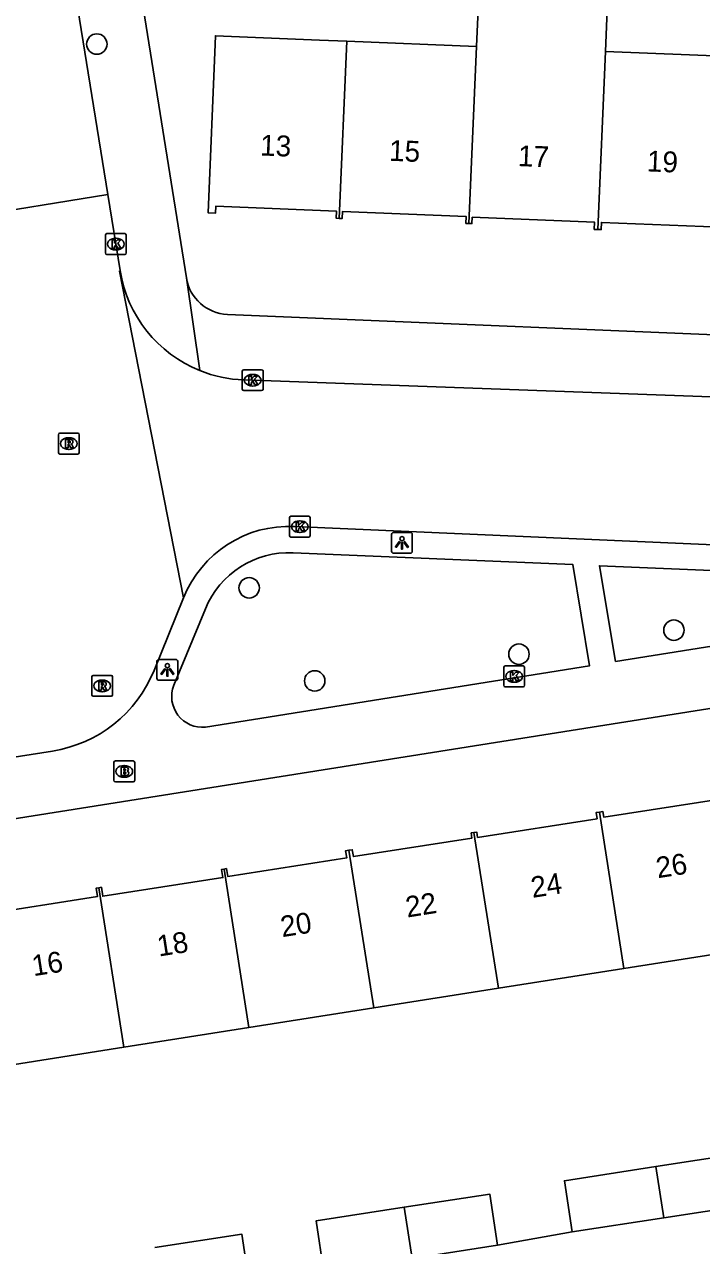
# Model space of a CAD drawing. Extents: x 160077 to 160945, y 386481 to 387498.
# Drawn here: x 160707.4 to 160739.8, y 387043.5 to 387102 of the extents above; entities that cross this region are included whole.
import ezdxf

# ---------------------------------------------------------------- set-up
doc = ezdxf.new("R2010")
doc.units = 0
for name, color, linetype in [('IMGEO_Boom', 7, 'Continuous'), ('IMGEO_Brandkraan', 7, 'Continuous'), ('IMGEO_Kolk', 7, 'Continuous'), ('IMGEO_Lichtpunt', 7, 'Continuous'), ('IMGEO_Pand', 7, 'Continuous'), ('IMGEO_Pand_nummerreeks', 7, 'Continuous'), ('IMGEO_Rijbaan_lokaal_open', 7, 'Continuous'), ('IMGEO_Rioolput', 7, 'Continuous'), ('IMGEO_Voetpad_open', 7, 'Continuous')]:
    doc.layers.add(name, color=color, linetype=linetype)

msp = doc.modelspace()

# ---------------------------------------------------------------- linework, layer by layer
at = {"layer": 'IMGEO_Boom'}
for centre in [(160710.866, 387101.038), (160718.166, 387074.987), (160738.519, 387072.957), (160731.094, 387071.808), (160721.307, 387070.528)]:
    msp.add_circle(centre, 0.489, dxfattribs=at)
at = {"layer": 'IMGEO_Brandkraan'}
for p, q in [((160711.756, 387066.692), (160712.608, 387066.692)), ((160711.681, 387065.766), (160711.681, 387066.618)), ((160712.169, 387066.472), (160712.194, 387066.472)), ((160712.682, 387066.618), (160712.682, 387065.766)), ((160712.608, 387065.692), (160711.756, 387065.692)), ((160712.192, 387065.912), (160712.167, 387065.912))]:
    msp.add_line(p, q, dxfattribs=at)
for points in [[(160711.756, 387066.692), (160712.608, 387066.692)], [(160711.681, 387065.766), (160711.681, 387066.618)], [(160712.029, 387066.392), (160712.029, 387065.992), (160712.242, 387065.992)], [(160712.26, 387066.392), (160712.029, 387066.392)], [(160712.208, 387066.311), (160712.154, 387066.311), (160712.154, 387066.235)], [(160712.154, 387066.235), (160712.207, 387066.235)], [(160712.216, 387066.159), (160712.154, 387066.159), (160712.154, 387066.078)], [(160712.682, 387066.618), (160712.682, 387065.766)], [(160712.608, 387065.692), (160711.756, 387065.692)], [(160712.154, 387066.078), (160712.216, 387066.078)]]:
    msp.add_lwpolyline(points, dxfattribs=at)
for centre, radius, start, end in [((160711.758, 387066.616), 0.0765, 91.55205, 178.44795), ((160711.758, 387066.616), 0.0765, 91.55205, 178.44795), ((160712.606, 387066.616), 0.0765, 1.55205, 88.44795), ((160712.606, 387066.616), 0.0765, 1.55205, 88.44795), ((160712.209, 387066.273), 0.0379, 267.82845, 90.93552), ((160712.217, 387066.118), 0.0404, 269.87594, 90.50774), ((160712.264, 387066.247), 0.145, 59.4692, 91.53667), ((160712.289, 387066.294), 0.0922, 285.51372, 58.15012), ((160712.294, 387066.102), 0.105, 301.31148, 78.98903), ((160711.758, 387065.768), 0.0765, 181.55205, 268.44795), ((160711.758, 387065.768), 0.0765, 181.55205, 268.44795), ((160712.248, 387066.243), 0.251, 268.66757, 293.53466), ((160712.606, 387065.768), 0.0765, 271.55205, 358.44795), ((160712.606, 387065.768), 0.0765, 271.55205, 358.44795)]:
    msp.add_arc(centre, radius, start, end, dxfattribs=at)
for centre, major_axis, ratio, start_param, end_param in [((160712.168, 387066.192), (-0.387, 0.002), 0.722429, 4.712389, 7.853982), ((160712.193, 387066.192), (-0.39, 0.002), 0.717154, 1.570796, 4.712389)]:
    msp.add_ellipse(centre, major_axis=major_axis, ratio=ratio, start_param=start_param, end_param=end_param, dxfattribs=at)
at = {"layer": 'IMGEO_Kolk'}
for p, q in [((160711.277, 387091.029), (160711.277, 387091.881)), ((160711.352, 387091.955), (160712.204, 387091.955)), ((160712.278, 387091.881), (160712.278, 387091.029)), ((160711.765, 387091.735), (160711.79, 387091.735)), ((160712.204, 387090.955), (160711.352, 387090.955)), ((160711.788, 387091.175), (160711.763, 387091.175)), ((160717.91, 387085.433), (160718.762, 387085.433)), ((160717.835, 387084.507), (160717.835, 387085.359)), ((160718.323, 387085.213), (160718.348, 387085.213)), ((160718.836, 387085.359), (160718.836, 387084.507)), ((160718.762, 387084.433), (160717.91, 387084.433)), ((160718.346, 387084.653), (160718.321, 387084.653)), ((160720.168, 387078.417), (160721.02, 387078.417)), ((160720.093, 387077.491), (160720.093, 387078.343)), ((160720.581, 387078.197), (160720.606, 387078.197)), ((160721.094, 387078.343), (160721.094, 387077.491)), ((160721.02, 387077.417), (160720.168, 387077.417)), ((160720.604, 387077.637), (160720.579, 387077.637)), ((160730.363, 387070.316), (160730.363, 387071.168)), ((160730.438, 387071.242), (160731.29, 387071.242)), ((160730.851, 387071.022), (160730.876, 387071.022)), ((160731.364, 387071.168), (160731.364, 387070.316)), ((160731.29, 387070.242), (160730.438, 387070.242)), ((160730.874, 387070.462), (160730.849, 387070.462))]:
    msp.add_line(p, q, dxfattribs=at)
for points in [[(160711.277, 387091.029), (160711.277, 387091.881)], [(160711.352, 387091.955), (160712.204, 387091.955)], [(160712.278, 387091.881), (160712.278, 387091.029)], [(160711.598, 387091.655), (160711.721, 387091.655), (160711.721, 387091.504), (160711.851, 387091.655), (160712.015, 387091.655), (160711.869, 387091.504), (160712.022, 387091.255), (160711.87, 387091.255), (160711.785, 387091.419), (160711.721, 387091.352), (160711.721, 387091.255), (160711.598, 387091.255), (160711.598, 387091.655)], [(160712.204, 387090.955), (160711.352, 387090.955)], [(160717.91, 387085.433), (160718.762, 387085.433)], [(160717.835, 387084.507), (160717.835, 387085.359)], [(160718.156, 387085.133), (160718.279, 387085.133), (160718.279, 387084.982), (160718.409, 387085.133), (160718.573, 387085.133), (160718.427, 387084.982), (160718.58, 387084.733), (160718.428, 387084.733), (160718.343, 387084.897), (160718.279, 387084.83), (160718.279, 387084.733), (160718.156, 387084.733), (160718.156, 387085.133)], [(160718.836, 387085.359), (160718.836, 387084.507)], [(160718.762, 387084.433), (160717.91, 387084.433)], [(160720.168, 387078.417), (160721.02, 387078.417)], [(160720.093, 387077.491), (160720.093, 387078.343)], [(160720.414, 387078.117), (160720.537, 387078.117), (160720.537, 387077.966), (160720.667, 387078.117), (160720.831, 387078.117), (160720.685, 387077.966), (160720.838, 387077.717), (160720.686, 387077.717), (160720.601, 387077.881), (160720.537, 387077.814), (160720.537, 387077.717), (160720.414, 387077.717), (160720.414, 387078.117)], [(160721.094, 387078.343), (160721.094, 387077.491)], [(160721.02, 387077.417), (160720.168, 387077.417)], [(160730.363, 387070.316), (160730.363, 387071.168)], [(160730.438, 387071.242), (160731.29, 387071.242)], [(160730.684, 387070.942), (160730.807, 387070.942), (160730.807, 387070.791), (160730.937, 387070.942), (160731.101, 387070.942), (160730.955, 387070.791), (160731.108, 387070.542), (160730.956, 387070.542), (160730.871, 387070.706), (160730.807, 387070.639), (160730.807, 387070.542), (160730.684, 387070.542), (160730.684, 387070.942)], [(160731.364, 387071.168), (160731.364, 387070.316)], [(160731.29, 387070.242), (160730.438, 387070.242)]]:
    msp.add_lwpolyline(points, dxfattribs=at)
for centre, start, end in [((160711.354, 387091.879), 91.55205, 178.44795), ((160711.354, 387091.879), 91.55205, 178.44795), ((160712.202, 387091.879), 1.55205, 88.44795), ((160712.202, 387091.879), 1.55205, 88.44795), ((160711.354, 387091.031), 181.55205, 268.44795), ((160711.354, 387091.031), 181.55205, 268.44795), ((160712.202, 387091.031), 271.55205, 358.44795), ((160712.202, 387091.031), 271.55205, 358.44795), ((160717.912, 387085.357), 91.55205, 178.44795), ((160717.912, 387085.357), 91.55205, 178.44795), ((160718.76, 387085.357), 1.55205, 88.44795), ((160718.76, 387085.357), 1.55205, 88.44795), ((160717.912, 387084.509), 181.55205, 268.44795), ((160717.912, 387084.509), 181.55205, 268.44795), ((160718.76, 387084.509), 271.55205, 358.44795), ((160718.76, 387084.509), 271.55205, 358.44795), ((160720.17, 387078.341), 91.55205, 178.44795), ((160720.17, 387078.341), 91.55205, 178.44795), ((160721.018, 387078.341), 1.55205, 88.44795), ((160721.018, 387078.341), 1.55205, 88.44795), ((160720.17, 387077.493), 181.55205, 268.44795), ((160720.17, 387077.493), 181.55205, 268.44795), ((160721.018, 387077.493), 271.55205, 358.44795), ((160721.018, 387077.493), 271.55205, 358.44795), ((160730.44, 387071.166), 91.55205, 178.44795), ((160730.44, 387071.166), 91.55205, 178.44795), ((160731.288, 387071.166), 1.55205, 88.44795), ((160731.288, 387071.166), 1.55205, 88.44795), ((160730.44, 387070.318), 181.55205, 268.44795), ((160730.44, 387070.318), 181.55205, 268.44795), ((160731.288, 387070.318), 271.55205, 358.44795), ((160731.288, 387070.318), 271.55205, 358.44795)]:
    msp.add_arc(centre, 0.0765, start, end, dxfattribs=at)
for centre, major_axis, ratio, start_param, end_param in [((160711.764, 387091.455), (-0.387, 0.002), 0.722429, 4.712389, 7.853982), ((160711.789, 387091.455), (-0.39, 0.002), 0.717154, 1.570796, 4.712389), ((160718.322, 387084.933), (-0.387, 0.002), 0.722429, 4.712389, 7.853982), ((160718.347, 387084.933), (-0.39, 0.002), 0.717154, 1.570796, 4.712389), ((160720.58, 387077.917), (-0.387, 0.002), 0.722429, 4.712389, 7.853982), ((160720.605, 387077.917), (-0.39, 0.002), 0.717154, 1.570796, 4.712389), ((160730.85, 387070.742), (-0.387, 0.002), 0.722429, 4.712389, 7.853982), ((160730.875, 387070.742), (-0.39, 0.002), 0.717154, 1.570796, 4.712389)]:
    msp.add_ellipse(centre, major_axis=major_axis, ratio=ratio, start_param=start_param, end_param=end_param, dxfattribs=at)
at = {"layer": 'IMGEO_Lichtpunt'}
for p, q in [((160724.988, 387077.545), (160724.988, 387076.738)), ((160724.988, 387077.545), (160724.988, 387076.738)), ((160725.89, 387077.64), (160725.082, 387077.64)), ((160725.89, 387077.64), (160725.082, 387077.64)), ((160725.984, 387076.738), (160725.984, 387077.545)), ((160725.984, 387076.738), (160725.984, 387077.545)), ((160725.082, 387076.644), (160725.89, 387076.644)), ((160725.082, 387076.644), (160725.89, 387076.644)), ((160713.75, 387071.46), (160713.75, 387070.653)), ((160713.75, 387071.46), (160713.75, 387070.653)), ((160714.652, 387071.555), (160713.844, 387071.555)), ((160714.652, 387071.555), (160713.844, 387071.555)), ((160714.746, 387070.653), (160714.746, 387071.46)), ((160714.746, 387070.653), (160714.746, 387071.46)), ((160713.844, 387070.559), (160714.652, 387070.559)), ((160713.844, 387070.559), (160714.652, 387070.559))]:
    msp.add_line(p, q, dxfattribs=at)
for points in [[(160725.362, 387077.209), (160725.401, 387077.181), (160725.213, 387076.919), (160725.175, 387076.946), (160725.362, 387077.209)], [(160725.464, 387077.161), (160725.511, 387077.161), (160725.511, 387076.839), (160725.464, 387076.839), (160725.464, 387077.161)], [(160725.574, 387077.181), (160725.612, 387077.208), (160725.799, 387076.946), (160725.76, 387076.918), (160725.574, 387077.181)], [(160714.124, 387071.124), (160714.163, 387071.096), (160713.975, 387070.834), (160713.937, 387070.861), (160714.124, 387071.124)], [(160714.226, 387071.076), (160714.273, 387071.076), (160714.273, 387070.754), (160714.226, 387070.754), (160714.226, 387071.076)], [(160714.336, 387071.096), (160714.374, 387071.123), (160714.561, 387070.861), (160714.522, 387070.833), (160714.336, 387071.096)]]:
    msp.add_lwpolyline(points, dxfattribs=at)
for centre in [(160725.487, 387077.343), (160714.249, 387071.258)]:
    msp.add_circle(centre, 0.0994, dxfattribs=at)
for centre, start, end in [((160725.082, 387077.545), 90, 180), ((160725.082, 387077.545), 90, 180), ((160725.89, 387077.545), 0, 90), ((160725.89, 387077.545), 0, 90), ((160725.082, 387076.738), 180, 270), ((160725.082, 387076.738), 180, 270), ((160725.89, 387076.738), 270, 0), ((160725.89, 387076.738), 270, 360), ((160713.844, 387071.46), 90, 180), ((160713.844, 387071.46), 90, 180), ((160714.652, 387071.46), 0, 90), ((160714.652, 387071.46), 0, 90), ((160713.844, 387070.653), 180, 270), ((160713.844, 387070.653), 180, 270), ((160714.652, 387070.653), 270, 0), ((160714.652, 387070.653), 270, 360)]:
    msp.add_arc(centre, 0.0946, start, end, dxfattribs=at)
at = {"layer": 'IMGEO_Pand'}
for points in [[(160729.066, 387100.929), (160729.205, 387104.135), (160735.376, 387103.887), (160735.237, 387100.681)], [(160722.485, 387092.688), (160722.338, 387092.694), (160722.351, 387093.036), (160716.565, 387093.268), (160716.551, 387092.932), (160716.204, 387092.946), (160716.53, 387101.04), (160716.546, 387101.433), (160721.542, 387101.231), (160722.853, 387101.178)], [(160722.853, 387101.178), (160722.485, 387092.688)], [(160722.853, 387101.178), (160729.066, 387100.929)], [(160728.698, 387092.44), (160729.066, 387100.929)], [(160735.237, 387100.681), (160734.868, 387092.154)], [(160741.281, 387100.438), (160735.237, 387100.681)], [(160728.698, 387092.44), (160728.549, 387092.446), (160728.563, 387092.781), (160722.642, 387093.019), (160722.629, 387092.682), (160722.485, 387092.688)], [(160734.868, 387092.154), (160734.701, 387092.161), (160734.715, 387092.505), (160728.856, 387092.741), (160728.844, 387092.435), (160728.698, 387092.44)], [(160734.868, 387092.154), (160735.034, 387092.147), (160735.048, 387092.491), (160740.752, 387092.261), (160740.741, 387091.989), (160740.915, 387091.983)], [(160734.95, 387064.242), (160735.115, 387064.268), (160735.157, 387064.001), (160740.826, 387064.885), (160740.768, 387065.256), (160740.915, 387065.279)], [(160728.938, 387063.266), (160729.068, 387063.286), (160729.108, 387063.026), (160734.834, 387063.919), (160734.787, 387064.217), (160734.95, 387064.242)], [(160736.125, 387056.748), (160734.95, 387064.242)], [(160722.95, 387062.414), (160723.109, 387062.439), (160723.16, 387062.112), (160728.844, 387062.999), (160728.806, 387063.245), (160728.938, 387063.266)], [(160728.938, 387063.266), (160730.108, 387055.8)], [(160716.965, 387061.514), (160717.086, 387061.533), (160717.144, 387061.161), (160722.843, 387062.05), (160722.79, 387062.389), (160722.95, 387062.414)], [(160724.134, 387054.859), (160722.95, 387062.414)], [(160710.96, 387060.614), (160711.087, 387060.638), (160711.153, 387060.207), (160716.907, 387061.104), (160716.846, 387061.496), (160716.965, 387061.514)], [(160716.965, 387061.514), (160718.156, 387053.918)], [(160705.015, 387059.579), (160705.163, 387059.602), (160705.21, 387059.303), (160710.896, 387060.19), (160710.834, 387060.59), (160710.96, 387060.614)], [(160712.157, 387052.974), (160710.96, 387060.614)], [(160742.104, 387057.689), (160736.125, 387056.748)], [(160736.125, 387056.748), (160730.108, 387055.8)], [(160730.108, 387055.8), (160724.134, 387054.859)], [(160724.134, 387054.859), (160718.156, 387053.918)], [(160718.156, 387053.918), (160712.157, 387052.974)], [(160712.157, 387052.974), (160706.197, 387052.035)], [(160737.649, 387047.255), (160741.615, 387047.867), (160741.993, 387045.416)], [(160733.651, 387044.129), (160733.274, 387046.58), (160737.649, 387047.255)], [(160737.649, 387047.255), (160738.035, 387044.805)], [(160725.59, 387045.309), (160729.694, 387045.942), (160730.072, 387043.491)], [(160721.75, 387042.207), (160721.372, 387044.658), (160725.59, 387045.309)], [(160725.976, 387042.859), (160725.59, 387045.309)], [(160741.993, 387045.416), (160738.035, 387044.805)], [(160738.035, 387044.805), (160733.651, 387044.129)], [(160713.641, 387043.38), (160717.811, 387044.023), (160718.189, 387041.572)], [(160730.072, 387043.491), (160725.976, 387042.859)]]:
    msp.add_lwpolyline(points, dxfattribs=at)
at = {"layer": 'IMGEO_Rijbaan_lokaal_open'}
for points in [[(160711.396, 387093.824), (160709.278, 387106.996)], [(160704.487, 387092.713), (160711.396, 387093.824)], [(160711.396, 387093.824), (160711.981, 387090.187)], [(160711.981, 387090.187), (160711.951, 387090.162), (160715.02, 387074.512)], [(160717.906, 387084.949), (160745.121, 387083.957), (160773.647, 387082.791)], [(160720.337, 387077.929), (160742.256, 387076.971), (160766.945, 387075.9), (160773.348, 387075.641)], [(160713.612, 387071.033), (160715.02, 387074.512)], [(160656.065, 387058.898), (160658.172, 387059.228), (160660.387, 387059.554), (160685.645, 387063.559), (160708.737, 387067.166)]]:
    msp.add_lwpolyline(points, dxfattribs=at)
for centre, radius, start, end in [((160718.129, 387091.173), 6.227, 189.10935, 248.11396), ((160718.134, 387091.177), 6.233, 248.09023, 267.90683), ((160720.097, 387072.458), 5.477, 87.48505, 157.96907), ((160707.761, 387073.402), 6.312, 278.89236, 337.95271)]:
    msp.add_arc(centre, radius, start, end, dxfattribs=at)
at = {"layer": 'IMGEO_Rioolput'}
for p, q in [((160709.027, 387081.472), (160709.027, 387082.324)), ((160709.102, 387082.398), (160709.954, 387082.398)), ((160709.515, 387082.178), (160709.54, 387082.178)), ((160710.028, 387082.324), (160710.028, 387081.472)), ((160709.954, 387081.398), (160709.102, 387081.398)), ((160709.538, 387081.618), (160709.513, 387081.618)), ((160710.698, 387070.79), (160711.55, 387070.79)), ((160710.623, 387069.864), (160710.623, 387070.716)), ((160711.111, 387070.57), (160711.136, 387070.57)), ((160711.624, 387070.716), (160711.624, 387069.864)), ((160711.55, 387069.79), (160710.698, 387069.79)), ((160711.134, 387070.01), (160711.109, 387070.01))]:
    msp.add_line(p, q, dxfattribs=at)
for points in [[(160709.027, 387081.472), (160709.027, 387082.324)], [(160709.102, 387082.398), (160709.954, 387082.398)], [(160709.616, 387082.096), (160709.364, 387082.098), (160709.364, 387081.698)], [(160709.542, 387082.017), (160709.488, 387082.017), (160709.488, 387081.936)], [(160709.488, 387081.936), (160709.54, 387081.936)], [(160710.028, 387082.324), (160710.028, 387081.472)], [(160709.954, 387081.398), (160709.102, 387081.398)], [(160709.364, 387081.698), (160709.488, 387081.698), (160709.488, 387081.86), (160709.499, 387081.86)], [(160709.546, 387081.831), (160709.617, 387081.698), (160709.757, 387081.698), (160709.692, 387081.824)], [(160710.698, 387070.79), (160711.55, 387070.79)], [(160710.623, 387069.864), (160710.623, 387070.716)], [(160711.212, 387070.488), (160710.96, 387070.49), (160710.96, 387070.09)], [(160710.96, 387070.09), (160711.084, 387070.09), (160711.084, 387070.252), (160711.095, 387070.252)], [(160711.138, 387070.409), (160711.084, 387070.409), (160711.084, 387070.328)], [(160711.084, 387070.328), (160711.136, 387070.328)], [(160711.142, 387070.223), (160711.213, 387070.09), (160711.353, 387070.09), (160711.288, 387070.216)], [(160711.624, 387070.716), (160711.624, 387069.864)], [(160711.55, 387069.79), (160710.698, 387069.79)]]:
    msp.add_lwpolyline(points, dxfattribs=at)
for centre, radius, start, end in [((160709.104, 387082.322), 0.0765, 91.55205, 178.44795), ((160709.104, 387082.322), 0.0765, 91.55205, 178.44795), ((160709.524, 387082.125), 0.19, 274.7715, 282.96867), ((160709.548, 387081.921), 0.0964, 77.00612, 93.18647), ((160709.562, 387081.978), 0.0378, 276.66336, 79.67722), ((160709.615, 387081.986), 0.109, 350.36119, 89.41601), ((160709.613, 387081.986), 0.112, 277.58423, 350.98172), ((160709.952, 387082.322), 0.0765, 1.55205, 88.44795), ((160709.952, 387082.322), 0.0765, 1.55205, 88.44795), ((160709.104, 387081.474), 0.0765, 181.55205, 268.44795), ((160709.104, 387081.474), 0.0765, 181.55205, 268.44795), ((160709.498, 387081.807), 0.0533, 26.02933, 88.69889), ((160709.597, 387081.771), 0.108, 29.51342, 73.79051), ((160709.952, 387081.474), 0.0765, 271.55205, 358.44795), ((160709.952, 387081.474), 0.0765, 271.55205, 358.44795), ((160710.7, 387070.714), 0.0765, 91.55205, 178.44795), ((160710.7, 387070.714), 0.0765, 91.55205, 178.44795), ((160711.548, 387070.714), 0.0765, 1.55205, 88.44795), ((160711.548, 387070.714), 0.0765, 1.55205, 88.44795), ((160711.094, 387070.199), 0.0533, 26.02933, 88.69889), ((160711.12, 387070.517), 0.19, 274.7715, 282.96867), ((160711.144, 387070.313), 0.0964, 77.00612, 93.18647), ((160711.158, 387070.37), 0.0378, 276.66336, 79.67722), ((160711.211, 387070.378), 0.109, 350.36119, 89.41601), ((160711.209, 387070.378), 0.112, 277.58423, 350.98172), ((160711.193, 387070.163), 0.108, 29.51342, 73.79051), ((160710.7, 387069.866), 0.0765, 181.55205, 268.44795), ((160710.7, 387069.866), 0.0765, 181.55205, 268.44795), ((160711.548, 387069.866), 0.0765, 271.55205, 358.44795), ((160711.548, 387069.866), 0.0765, 271.55205, 358.44795)]:
    msp.add_arc(centre, radius, start, end, dxfattribs=at)
for centre, major_axis, ratio, start_param, end_param in [((160709.514, 387081.898), (-0.387, 0.002), 0.722429, 4.712389, 7.853982), ((160709.539, 387081.898), (-0.39, 0.002), 0.717154, 1.570796, 4.712389), ((160711.11, 387070.29), (-0.387, 0.002), 0.722429, 4.712389, 7.853982), ((160711.135, 387070.29), (-0.39, 0.002), 0.717154, 1.570796, 4.712389)]:
    msp.add_ellipse(centre, major_axis=major_axis, ratio=ratio, start_param=start_param, end_param=end_param, dxfattribs=at)
at = {"layer": 'IMGEO_Voetpad_open'}
for points in [[(160711.628, 387111.882), (160715.161, 387089.838)], [(160715.161, 387089.838), (160715.808, 387085.395)], [(160773.769, 387085.722), (160717.123, 387088.087)], [(160716.075, 387068.312), (160734.472, 387071.249), (160733.681, 387076.098), (160720.271, 387076.667)], [(160735.726, 387071.449), (160734.95, 387076.044), (160749.137, 387075.442), (160749.057, 387073.577), (160735.726, 387071.449)], [(160716.067, 387073.981), (160714.553, 387070.32)], [(160770.289, 387072.78), (160764.317, 387073.021), (160659.872, 387056.455), (160657.715, 387056.101)], [(160730.072, 387043.491), (160733.651, 387044.129)]]:
    msp.add_lwpolyline(points, dxfattribs=at)
for centre, radius, start, end in [((160717.215, 387090.165), 2.08, 189.05179, 267.45315), ((160720.09, 387072.318), 4.353, 87.61187, 157.5384), ((160715.934, 387069.786), 1.481, 158.87749, 275.44444)]:
    msp.add_arc(centre, radius, start, end, dxfattribs=at)

# ---------------------------------------------------------------- texts
at = {"layer": 'IMGEO_Pand_nummerreeks'}
for s, rotation, p in [('13', 357.63941, (160718.676, 387095.703)), ('15', 357.64049, (160724.853, 387095.449)), ('17', 357.63941, (160731.031, 387095.194)), ('19', 357.64049, (160737.208, 387094.94)), ('26', 8.91955, (160737.744, 387061.07)), ('24', 8.91955, (160731.744, 387060.129)), ('22', 8.91955, (160725.741, 387059.187)), ('20', 8.91955, (160719.748, 387058.247)), ('18', 8.91955, (160713.838, 387057.319)), ('16', 8.91955, (160707.835, 387056.376))]:
    msp.add_text(s, height=1, rotation=rotation, dxfattribs=at).set_placement(p)

doc.saveas('drawing.dxf')
